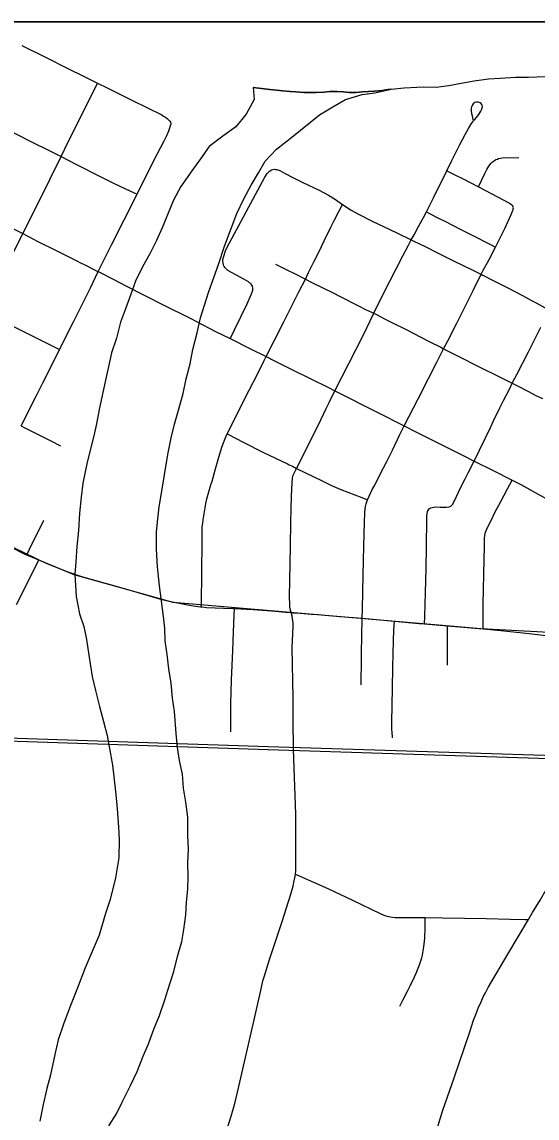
# Model space of a CAD drawing. Extents: x -483 to 680, y 0 to 440.
# Drawn here: x 333.54 to 354.65, y 351 to 395.95 of the extents above; entities that cross this region are included whole.
import ezdxf

# ---------------------------------------------------------------- set-up
doc = ezdxf.new("R2010")
doc.units = 0
for name, color, linetype in [('GM_X_City_Street', 7, 'Continuous'), ('GM_X_Major_River', 7, 'Continuous'), ('GM_X_Rail_Line', 7, 'Continuous'), ('GM_X_State_Route', 7, 'Continuous'), ('SH_Cut_Line', 7, 'Continuous'), ('SH_Text', 7, 'Continuous')]:
    doc.layers.add(name, color=color, linetype=linetype)

msp = doc.modelspace()

# ---------------------------------------------------------------- linework, layer by layer
at = {"layer": 'GM_X_City_Street'}
for p, q in [((347.485, 371.498), (348.8, 371.376)), ((350.033, 371.265), (350.974, 371.188))]:
    msp.add_line(p, q, dxfattribs=at)
for points in [[(324.082, 395.95), (324.597, 395.682), (325.407, 395.283), (325.569, 395.202), (326.437, 394.768), (327.336, 394.335), (328.256, 393.877), (328.788, 393.612), (330.474, 392.784), (331.203, 392.433), (331.785, 392.136), (332.018, 392.012), (332.608, 391.7), (333.966, 391.016), (334.664, 390.674), (335.144, 390.429), (335.743, 390.123), (336.768, 389.603), (337.322, 389.325), (337.967, 389.021), (338.258, 388.884)], [(333.54, 394.986), (334.559, 394.473), (335.365, 394.074), (336.114, 393.702), (336.644, 393.439), (337.033, 393.246), (338.042, 392.746), (339.272, 392.136), (339.348, 392.091), (339.429, 392.039), (339.492, 391.988), (339.552, 391.934), (339.595, 391.885), (339.627, 391.84), (339.647, 391.789), (339.649, 391.737)], [(333.573, 387.268), (334.297, 388.707), (334.698, 389.522), (335.144, 390.429), (335.439, 391.029), (336.496, 393.146), (336.644, 393.439)], [(341.723, 349.826), (342.115, 351.076), (342.212, 351.414), (342.277, 351.655), (342.336, 351.895), (342.466, 352.471), (343.022, 354.857), (343.334, 356.237), (343.354, 356.372), (343.38, 356.495), (343.431, 356.671), (343.486, 356.841), (343.684, 357.499), (344.198, 359.066), (344.565, 360.187), (344.649, 360.511), (344.684, 360.673), (344.722, 360.849), (344.748, 361.01), (344.762, 361.141), (344.765, 361.3), (344.767, 361.764), (344.765, 363.46), (344.674, 366.119), (344.649, 367.328), (344.656, 368.222), (344.62, 370.3), (344.649, 371.166), (344.652, 371.298), (344.646, 371.394), (344.633, 371.482), (344.616, 371.58), (344.575, 371.731), (344.534, 371.881), (344.521, 371.976), (344.513, 372.083), (344.511, 372.353), (344.52, 373.067), (344.532, 373.716), (344.545, 374.464), (344.555, 375.424), (344.57, 376.003), (344.588, 376.5), (344.607, 377.059), (344.623, 377.247), (344.655, 377.365), (344.711, 377.476), (344.797, 377.643), (345.11, 378.249), (345.424, 378.896), (345.673, 379.408), (346.011, 380.105), (346.128, 380.349), (346.356, 380.826), (347.523, 383.09), (347.961, 384.001), (348.336, 384.781), (349.142, 386.354), (349.382, 386.799), (349.496, 387.009), (349.611, 387.222), (349.796, 387.564), (349.992, 387.93), (350.111, 388.162), (350.404, 388.731), (350.948, 389.846), (351.143, 390.247), (351.486, 390.918), (351.707, 391.33), (351.84, 391.583), (351.934, 391.742), (352, 391.843), (352.039, 391.894), (352.092, 391.952), (352.156, 392.022), (352.203, 392.085), (352.258, 392.159), (352.345, 392.287), (352.377, 392.346), (352.4, 392.415), (352.409, 392.479), (352.395, 392.539), (352.363, 392.598), (352.313, 392.635), (352.24, 392.653), (352.171, 392.657), (352.093, 392.644), (352.025, 392.589), (351.983, 392.525), (351.961, 392.465), (351.952, 392.406), (351.952, 392.296), (351.965, 392.195), (351.982, 392.103), (352, 392.022), (352.021, 391.934)], [(333.504, 379.387), (334.136, 380.628), (334.403, 381.149), (335.068, 382.483), (335.083, 382.512), (335.657, 383.646), (336.356, 385.044), (336.664, 385.711), (336.764, 385.911), (337.217, 386.813), (337.744, 387.862), (338.258, 388.884), (338.288, 388.944), (338.936, 390.234), (339.363, 391.077), (339.472, 391.298), (339.558, 391.489), (339.621, 391.652), (339.649, 391.737)], [(352.246, 389.193), (352.368, 389.445), (352.508, 389.733), (352.59, 389.893), (352.672, 390.031), (352.773, 390.16), (352.824, 390.21), (352.89, 390.259), (352.965, 390.303), (353.021, 390.329), (353.074, 390.346), (353.145, 390.364), (353.223, 390.375), (353.37, 390.384), (353.902, 390.381)], [(342.076, 382.963), (342.124, 383.06), (342.255, 383.322), (342.772, 384.397), (342.946, 384.805), (342.991, 384.916), (343.002, 384.953), (343.002, 385.034), (342.985, 385.113), (342.964, 385.154), (342.935, 385.198), (342.892, 385.236), (342.866, 385.258), (342.823, 385.286), (342.636, 385.395), (341.982, 385.761), (341.934, 385.795), (341.907, 385.82), (341.855, 385.878), (341.829, 385.919), (341.805, 385.976), (341.782, 386.07), (341.777, 386.146), (341.793, 386.264), (341.813, 386.346), (341.882, 386.566), (341.945, 386.715), (343.493, 389.578), (343.596, 389.73), (343.689, 389.828), (343.723, 389.853), (343.769, 389.879), (343.818, 389.897)], [(343.818, 389.897), (343.884, 389.908), (343.93, 389.905), (343.986, 389.898), (344.105, 389.856), (344.306, 389.75), (344.697, 389.544), (345.056, 389.369), (345.718, 389.053), (346.101, 388.848), (346.343, 388.696), (346.671, 388.467), (346.82, 388.363), (347.01, 388.248), (347.337, 388.062), (347.885, 387.783), (348.613, 387.438), (348.925, 387.286), (349.496, 387.009), (349.593, 386.963), (350.09, 386.721), (350.564, 386.486), (351.193, 386.17), (352.021, 385.768), (352.267, 385.649), (352.36, 385.602)], [(350.948, 389.846), (351.082, 389.779), (351.312, 389.664), (351.589, 389.525), (351.938, 389.348), (352.246, 389.193)], [(352.246, 389.193), (353.048, 388.767), (353.513, 388.512), (353.565, 388.485), (353.61, 388.454), (353.639, 388.428), (353.661, 388.389)], [(340.902, 371.962), (340.905, 372.329), (340.912, 373.132), (340.926, 374.885), (340.927, 375.114), (340.931, 375.25), (340.948, 375.399), (340.964, 375.539), (341.043, 376.032), (341.072, 376.206), (341.121, 376.399), (341.287, 376.967), (341.333, 377.117), (341.479, 377.62), (341.581, 378.01), (341.732, 378.519), (341.868, 378.871), (341.956, 379.055), (342.043, 379.237), (342.39, 379.933), (342.853, 380.849), (343.191, 381.513), (343.452, 382.041), (343.547, 382.228), (343.873, 382.874), (344.28, 383.678), (344.9, 384.903), (345.154, 385.406), (345.286, 385.67), (345.507, 386.114), (345.702, 386.504), (345.931, 386.975), (346.201, 387.529), (346.338, 387.806), (346.527, 388.182), (346.671, 388.467)], [(347.443, 368.766), (347.447, 368.975), (347.454, 369.657), (347.457, 370.082), (347.469, 370.762), (347.485, 371.498), (347.493, 371.854), (347.51, 372.615), (347.542, 373.881), (347.57, 374.967), (347.586, 375.839), (347.598, 375.979), (347.615, 376.078), (347.643, 376.189), (347.704, 376.352), (347.774, 376.509), (347.897, 376.771), (348, 376.96), (348.221, 377.401), (348.491, 377.924), (348.719, 378.396), (349.029, 379.039), (349.198, 379.389), (349.779, 380.496), (350.201, 381.327), (350.537, 381.993), (350.82, 382.551), (350.987, 382.88), (351.354, 383.595), (351.55, 383.978), (351.648, 384.167), (352.035, 384.938), (352.36, 385.602), (352.43, 385.746), (352.68, 386.212), (352.94, 386.717), (352.993, 386.819), (353.324, 387.486), (353.583, 388.05), (353.639, 388.185), (353.662, 388.241), (353.674, 388.284), (353.676, 388.321), (353.672, 388.358), (353.661, 388.389)], [(350.111, 388.162), (350.212, 388.111), (350.612, 387.909), (350.894, 387.762), (351.495, 387.458), (351.989, 387.208), (352.713, 386.834), (352.94, 386.717)], [(325.667, 387.275), (326.737, 386.708), (328.297, 385.925), (328.846, 385.644), (329.351, 385.385), (331.661, 384.211), (331.997, 384.045), (333.386, 383.36), (334.776, 382.665), (335.083, 382.512)], [(343.934, 386.017), (344.395, 385.791), (344.741, 385.614), (345.154, 385.406), (345.419, 385.269), (345.901, 385.035), (346.271, 384.851), (346.613, 384.678), (347.332, 384.307), (347.651, 384.151), (347.961, 384.001), (348.128, 383.92), (348.4, 383.776), (348.703, 383.624), (349.258, 383.35), (350.225, 382.851), (350.702, 382.612), (350.82, 382.551), (351.522, 382.189), (352.161, 381.868), (353.217, 381.343), (353.634, 381.137), (353.844, 381.033), (354.301, 380.793), (354.565, 380.649), (354.867, 380.506)], [(352.36, 385.602), (352.431, 385.567), (352.843, 385.353), (353.423, 385.057), (353.768, 384.877), (354.048, 384.733), (354.418, 384.532), (354.607, 384.425), (354.974, 384.228)], [(350.235, 375.994), (350.294, 376.025), (350.349, 376.042), (350.48, 376.061), (350.674, 376.058), (350.941, 376.048), (351.047, 376.066), (351.112, 376.099), (351.15, 376.131), (351.19, 376.174), (351.23, 376.241), (351.267, 376.318), (351.344, 376.494), (351.43, 376.672), (351.582, 376.985), (351.702, 377.216), (351.841, 377.486), (352.077, 377.945), (352.734, 379.318), (352.868, 379.594), (353.129, 380.122), (353.277, 380.427), (353.527, 380.922), (353.634, 381.137), (353.661, 381.192), (353.816, 381.491), (354.296, 382.421), (354.527, 382.882), (354.806, 383.433)], [(333.504, 379.387), (333.608, 379.334), (334.014, 379.126), (334.72, 378.771), (335.121, 378.568)], [(341.956, 379.055), (341.999, 379.033), (342.608, 378.718), (343.434, 378.289), (344.423, 377.823), (344.493, 377.792), (344.622, 377.729), (344.797, 377.643), (345.84, 377.129), (346.231, 376.937), (346.602, 376.781), (347.468, 376.444), (347.704, 376.352)], [(352.433, 371.059), (352.436, 371.349), (352.445, 372.08), (352.477, 373.908), (352.489, 374.435), (352.496, 374.777), (352.509, 374.897), (352.539, 375.023), (352.577, 375.12), (352.619, 375.217), (352.749, 375.483), (352.934, 375.864), (353.162, 376.291), (353.433, 376.8), (353.627, 377.164)], [(350.033, 371.265), (350.044, 371.57), (350.072, 372.56), (350.1, 373.525), (350.119, 374.443), (350.125, 375.545), (350.13, 375.714), (350.14, 375.78), (350.158, 375.877), (350.196, 375.948), (350.235, 375.994)], [(331.392, 375.311), (331.552, 375.228), (332.023, 374.994), (332.672, 374.659), (333.193, 374.401), (333.647, 374.18), (333.758, 374.127)], [(333.758, 374.127), (333.854, 374.327), (334.031, 374.694), (334.277, 375.181), (334.445, 375.517)], [(333.758, 374.127), (334.011, 374.006), (334.236, 373.9)], [(333.321, 372.057), (333.645, 372.71), (333.906, 373.236), (334.091, 373.609), (334.236, 373.9)], [(334.236, 373.9), (334.538, 373.759), (334.97, 373.575), (335.424, 373.401), (335.98, 373.215), (336.759, 372.988), (336.997, 372.923)], [(336.997, 372.923), (337, 372.922), (338.118, 372.607), (339.083, 372.318), (339.274, 372.271)], [(339.274, 372.271), (339.705, 372.165), (340.184, 372.071), (340.564, 372.002), (340.859, 371.966), (340.902, 371.962)], [(340.902, 371.962), (341.102, 371.945), (341.465, 371.924), (341.797, 371.914), (342.248, 371.893)], [(342.098, 366.837), (342.097, 367.594), (342.101, 368.003), (342.134, 368.966), (342.181, 370.178), (342.211, 370.93), (342.238, 371.62), (342.248, 371.893)], [(342.248, 371.893), (343.015, 371.859), (343.755, 371.799), (344.062, 371.773), (344.337, 371.753), (344.575, 371.731)], [(344.575, 371.731), (344.642, 371.725), (344.948, 371.702), (345.096, 371.69), (345.247, 371.681), (345.279, 371.68), (345.393, 371.671), (345.688, 371.647), (345.808, 371.638), (346.579, 371.575), (347.485, 371.498)], [(348.729, 366.594), (348.721, 366.654), (348.708, 366.803), (348.703, 366.967), (348.699, 367.232), (348.708, 367.932), (348.718, 368.628), (348.735, 369.487), (348.766, 370.588), (348.784, 371.012), (348.8, 371.376)], [(348.8, 371.376), (349.817, 371.282), (350.033, 371.265)], [(350.972, 369.579), (350.975, 369.704), (350.974, 370.36), (350.974, 370.831), (350.974, 371.188)], [(350.974, 371.188), (351.301, 371.161), (352.433, 371.059)], [(352.433, 371.059), (353.033, 371.005), (354.326, 370.867), (355.128, 370.781)], [(344.748, 361.01), (344.907, 360.938), (346.072, 360.413), (347.089, 359.945), (348.223, 359.387), (348.364, 359.33), (348.451, 359.295), (348.63, 359.252), (348.837, 359.233), (349.393, 359.225), (349.756, 359.228), (350.065, 359.231), (350.77, 359.217), (351.679, 359.199), (352.558, 359.182), (353.531, 359.164), (354.166, 359.152), (354.302, 359.15)], [(354.302, 359.15), (354.466, 359.426), (354.772, 359.944), (354.878, 360.125), (354.929, 360.207), (355.005, 360.311), (355.088, 360.406), (355.253, 360.59), (355.433, 360.759)], [(349.026, 355.591), (349.162, 355.863), (349.336, 356.214), (349.462, 356.455), (349.518, 356.574), (349.567, 356.667), (349.624, 356.789), (349.696, 356.941), (349.778, 357.146), (349.828, 357.282), (349.874, 357.415), (349.922, 357.569), (349.948, 357.677), (349.973, 357.779), (350, 357.938), (350.024, 358.141), (350.046, 358.375), (350.065, 358.814), (350.068, 359.158), (350.065, 359.231)], [(350.221, 349.518), (350.48, 350.338), (350.775, 351.284), (351.261, 352.694), (351.888, 354.546), (352.046, 355.018), (352.133, 355.255), (352.238, 355.511), (352.351, 355.768), (352.445, 355.974), (352.529, 356.141), (352.643, 356.355), (353.45, 357.718), (354.302, 359.15)]]:
    msp.add_lwpolyline(points, dxfattribs=at)
at = {"layer": 'GM_X_Major_River'}
for points in [[(348.665, 393.192), (349.198, 393.252), (349.977, 393.289), (350.507, 393.275), (351.039, 393.337), (351.535, 393.438), (352.068, 393.538), (352.658, 393.618), (353.133, 393.644), (353.76, 393.684), (354.29, 393.69), (354.992, 393.71)], [(343.019, 393.259), (343.062, 392.765), (342.724, 392.166), (342.312, 391.645), (341.771, 391.26), (341.21, 390.838), (340.855, 390.334), (340.501, 389.85), (340.047, 389.197), (339.748, 388.635), (339.281, 387.508), (339.059, 386.982), (338.779, 386.438), (338.48, 385.914), (338.199, 385.314), (337.994, 384.75), (337.789, 384.185), (337.585, 383.64), (337.416, 382.98), (337.21, 382.377), (337.08, 381.754), (336.972, 381.263), (336.712, 380.055), (336.601, 379.469), (336.493, 378.978), (336.346, 378.45), (336.197, 377.827), (336.043, 377.034), (335.971, 376.466), (335.896, 375.803), (335.858, 375.102), (335.784, 374.439), (335.748, 373.813), (335.715, 373.301), (335.767, 372.389), (335.899, 371.683), (336.075, 371.165), (336.193, 370.631), (336.289, 369.983), (336.418, 369.106), (336.554, 368.533), (336.726, 367.883), (336.88, 367.271), (337.035, 366.697), (337.135, 366.163), (337.249, 365.476), (337.312, 365), (337.387, 364.277), (337.447, 363.686), (337.503, 362.925), (337.527, 362.412), (337.507, 361.672), (337.371, 360.859), (337.158, 359.972), (336.972, 359.388), (336.701, 358.503), (336.377, 357.733), (336.135, 357.169), (335.849, 356.417), (335.564, 355.684), (335.259, 354.894), (335.032, 354.216), (334.883, 353.613), (334.709, 352.782), (334.561, 352.216), (334.411, 351.555), (334.279, 350.875)], [(343.019, 393.259), (343.704, 393.179), (343.968, 393.149), (344.222, 393.129), (344.527, 393.099), (344.77, 393.079), (345.095, 393.059), (345.349, 393.059), (345.603, 393.049), (345.907, 393.07), (346.161, 393.09), (346.455, 393.101), (346.699, 393.08), (346.953, 393.06), (347.217, 393.06), (347.491, 393.081), (347.745, 393.091), (347.988, 393.112), (348.303, 393.142), (348.547, 393.183), (348.665, 393.192)], [(348.665, 393.192), (348.547, 393.183), (348.303, 393.142), (347.988, 393.112), (347.745, 393.091), (347.491, 393.081), (347.217, 393.06), (346.953, 393.06), (346.699, 393.08), (346.455, 393.101), (346.161, 393.09), (345.907, 393.07), (345.603, 393.049), (345.349, 393.059), (345.095, 393.059), (344.77, 393.079), (344.527, 393.099), (344.222, 393.129), (343.968, 393.149), (343.704, 393.179), (343.019, 393.259)], [(345.738, 392.145), (346.277, 392.473), (346.797, 392.763), (347.485, 392.973), (347.998, 393.036), (348.665, 393.192)], [(337.098, 350.688), (337.415, 351.174), (337.655, 351.661), (337.995, 352.336), (338.258, 352.918), (338.502, 353.538), (338.724, 354.045), (338.949, 354.647), (339.172, 355.211), (339.398, 355.851), (339.605, 356.51), (339.77, 357.018), (339.919, 357.622), (340.088, 358.244), (340.177, 358.736), (340.25, 359.342), (340.283, 359.854), (340.335, 360.384), (340.349, 360.915), (340.345, 361.466), (340.36, 362.035), (340.337, 362.586), (340.338, 363.346), (340.26, 363.956), (340.162, 364.528), (340.12, 365.099), (340.003, 365.671), (339.922, 366.205), (339.862, 366.776), (339.791, 367.67), (339.711, 368.223), (339.652, 368.832), (339.554, 369.424), (339.494, 370.014), (339.414, 370.567), (339.39, 371.08), (339.346, 371.575), (339.172, 372.832), (339.098, 373.613), (339.06, 374.335), (339.06, 375.038), (339.112, 375.568), (339.163, 376.061), (339.254, 376.628), (339.388, 377.384), (339.525, 378.216), (339.657, 378.896), (339.786, 379.463), (339.952, 380.028), (340.141, 380.707), (340.271, 381.311), (340.44, 381.933), (340.55, 382.519), (340.72, 383.198), (340.851, 383.821), (341.016, 384.33), (341.182, 384.857), (341.612, 386.042), (341.839, 386.758), (342.349, 388.093), (342.631, 388.693), (342.93, 389.255), (343.228, 389.76), (343.506, 390.247), (343.974, 390.728), (344.594, 391.225), (345.738, 392.145)]]:
    msp.add_lwpolyline(points, dxfattribs=at)
at = {"layer": 'GM_X_Rail_Line'}
for points in [[(316.596, 391.832), (325.586, 387.378), (321.243, 378.251), (327.481, 375.247), (328.355, 376.851), (333.631, 374.139), (335.672, 373.294), (339.723, 372.157), (350.774, 371.212), (352.345, 371.078), (355.144, 370.932), (368.436, 370.53), (385.608, 370.011)], [(192.002, 351.898), (217.44, 353.96), (247.719, 356.19), (265.52, 357.763), (271.346, 358.204), (275.686, 358.582), (279.482, 359.105), (282.993, 359.77), (284.746, 360.25), (290.709, 361.561), (295.027, 362.596), (299.03, 363.462), (304.742, 364.758), (307.834, 365.462), (310.741, 366.066), (314.003, 366.596), (317.177, 366.86), (319.571, 366.986), (330.057, 366.697), (343.63, 366.245), (363.661, 365.604), (385.277, 364.912), (385.608, 364.901)], [(192.012, 351.774), (217.193, 353.826), (247.729, 356.066), (265.613, 357.65), (271.48, 358.071), (275.702, 358.458), (279.502, 358.983), (283.021, 359.649), (284.775, 360.129), (290.737, 361.44), (295.055, 362.475), (299.057, 363.34), (304.769, 364.637), (307.861, 365.341), (310.764, 365.944), (314.018, 366.472), (317.185, 366.736), (319.573, 366.862), (330.054, 366.573), (343.626, 366.12), (363.658, 365.479), (385.273, 364.788), (385.608, 364.776)]]:
    msp.add_lwpolyline(points, dxfattribs=at)
at = {"layer": 'GM_X_State_Route'}
msp.add_line((336.664, 385.711), (337.301, 385.386), dxfattribs=at)
for points in [[(330.449, 388.847), (330.5, 388.821), (331.439, 388.341), (331.966, 388.079), (333.573, 387.268)], [(329.198, 378.478), (329.309, 378.693), (329.391, 378.856), (329.565, 379.189), (330.051, 380.128), (330.413, 380.851), (330.449, 380.923), (330.676, 381.378), (330.842, 381.71), (330.961, 381.961), (331.257, 382.574), (331.957, 383.962), (331.997, 384.045), (332.587, 385.249), (332.831, 385.756), (333.573, 387.268)], [(333.573, 387.268), (334.187, 386.948), (334.917, 386.593), (335.767, 386.167), (335.972, 386.064), (336.064, 386.013), (336.627, 385.73), (336.664, 385.711)], [(337.301, 385.386), (337.801, 385.13), (339.357, 384.341), (340.436, 383.796), (341.478, 383.262), (342.076, 382.963)], [(342.076, 382.963), (342.905, 382.548), (343.547, 382.228)], [(343.547, 382.228), (343.711, 382.146), (343.756, 382.124)], [(343.756, 382.124), (344.655, 381.673), (346.098, 380.957), (346.356, 380.826)], [(346.356, 380.826), (348.122, 379.929), (349.198, 379.389)], [(349.198, 379.389), (349.679, 379.148), (351.598, 378.187), (352.077, 377.945)], [(352.077, 377.945), (352.846, 377.555), (353.627, 377.164)], [(353.627, 377.164), (353.982, 376.985), (355.282, 376.253)]]:
    msp.add_lwpolyline(points, dxfattribs=at)
at = {"layer": 'SH_Cut_Line'}
msp.add_lwpolyline([(385.608, 55.95), (385.608, 395.95), (45.608, 395.95), (45.608, 281.486), (47.873, 281.454), (57.759, 281.293), (64.783, 281.226), (67.114, 281.188), (73.333, 281.086), (75.975, 281.043), (77.151, 281.034), (77.105, 279.466), (77.065, 275.738), (77.043, 273.874), (76.996, 269.37), (76.941, 265.642), (76.868, 261.138), (76.791, 256.013), (76.689, 249.801), (76.636, 246.539)], dxfattribs=at)
at = {"layer": 'SH_Text'}
msp.add_lwpolyline([(45.608, 395.95), (385.608, 395.95), (385.608, 55.95), (45.608, 55.95)], close=True, dxfattribs=at)

doc.saveas('drawing.dxf')
